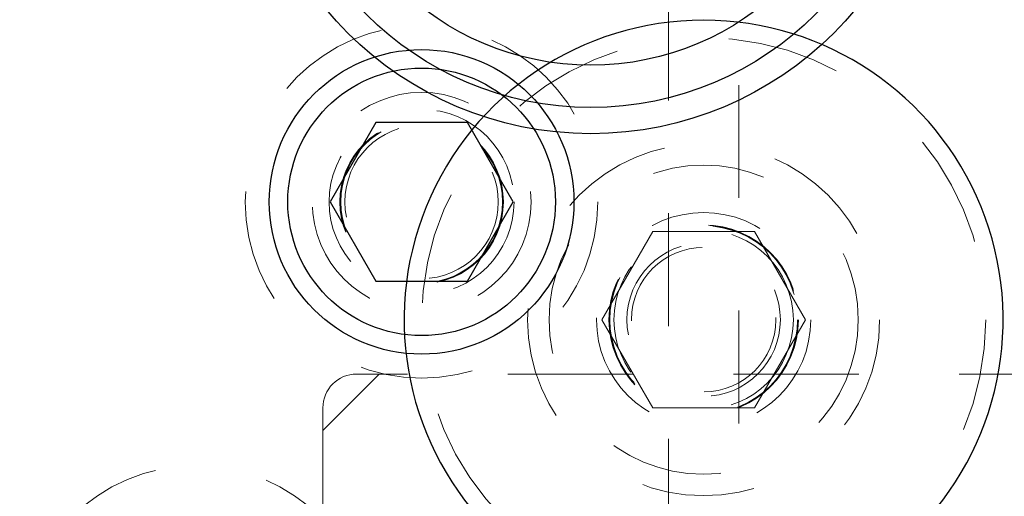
# Model space of a CAD drawing. Header units: inches. Extents: x 1880 to 2363, y -453 to -54.
# Tile 743 of 1056: x 1982.26 to 1983.133, y -66.742 to -66.319. Entities that reach past the tile are written whole.
import ezdxf

# ---------------------------------------------------------------- set-up
doc = ezdxf.new("R2010")
doc.units = ezdxf.units.IN
doc.header["$LTSCALE"] = 0.5
doc.header["$MEASUREMENT"] = 0
doc.linetypes.add('HIDDEN', pattern=[0.225, 0.15, -0.075])
for name, color, linetype in [('DIE-M-S', 8, 'Continuous'), ('DIE-M-S2', 1, 'Continuous'), ('DIE-M-S3', 8, 'Continuous'), ('DST-M-S', 53, 'Continuous'), ('PAD-M-S', 135, 'Continuous'), ('RAI-M-S', 8, 'Continuous'), ('ST1-M-S', 193, 'Continuous'), ('SVD-M-S', 8, 'Continuous'), ('SVF-M-S', 8, 'Continuous')]:
    doc.layers.add(name, color=color, linetype=linetype)

msp = doc.modelspace()

# ---------------------------------------------------------------- linework, layer by layer
at = {"layer": 'DIE-M-S', "linetype": 'HIDDEN', "lineweight": 18}
for p, q in [((1983.1926, -66.63357), (1982.55856, -66.63357)), ((1982.52856, -66.66357), (1982.52856, -66.85336))]:
    msp.add_line(p, q, dxfattribs=at)
msp.add_circle((1982.61606, -66.48097), 0.068, dxfattribs=at)
msp.add_arc((1982.55856, -66.66357), 0.03, 90, 180, dxfattribs=at)
at = {"layer": 'DIE-M-S2', "linetype": 'HIDDEN', "lineweight": 18}
for p, q in [((1982.57856, -66.63357), (1982.52856, -66.68357)), ((1983.20356, -66.63357), (1982.57856, -66.63357)), ((1982.52856, -66.68357), (1982.52856, -66.85336))]:
    msp.add_line(p, q, dxfattribs=at)
at = {"layer": 'DIE-M-S3', "linetype": 'HIDDEN', "lineweight": 18}
for p, q in [((1982.83481, -66.29107), (1982.83481, -66.87741)), ((1982.89731, -66.87741), (1982.89731, -66.29107))]:
    msp.add_line(p, q, dxfattribs=at)
at = {"layer": 'DST-M-S', "linetype": 'Continuous', "lineweight": 25}
msp.add_circle((1982.76606, -66.11607), 0.3045, dxfattribs=at)
at = {"layer": 'PAD-M-S', "linetype": 'HIDDEN', "lineweight": 18}
msp.add_circle((1982.86606, -66.58541), 0.068, dxfattribs=at)
at = {"layer": 'RAI-M-S', "linetype": 'HIDDEN', "lineweight": 18}
msp.add_circle((1982.61606, -66.48097), 0.097, dxfattribs=at)
at = {"layer": 'ST1-M-S', "linetype": 'HIDDEN', "lineweight": 18}
msp.add_circle((1982.61606, -66.48097), 0.15625, dxfattribs=at)
at = {"layer": 'ST1-M-S', "linetype": 'Continuous', "lineweight": 25}
msp.add_arc((1982.86606, -66.58541), 0.2655, 314.30507, 225.69493, dxfattribs=at)
at = {"layer": 'SVD-M-S', "linetype": 'Continuous', "lineweight": 25}
for p, q in [((1982.57546, -66.41065), (1982.53487, -66.48097)), ((1982.65665, -66.41065), (1982.57546, -66.41065)), ((1982.69725, -66.48097), (1982.65665, -66.41065)), ((1982.53487, -66.48097), (1982.57546, -66.55128)), ((1982.65665, -66.55128), (1982.69725, -66.48097)), ((1982.57546, -66.55128), (1982.65665, -66.55128))]:
    msp.add_line(p, q, dxfattribs=at)
for radius in [0.135, 0.1186]:
    msp.add_circle((1982.61606, -66.48097), radius, dxfattribs=at)
at = {"layer": 'SVD-M-S', "linetype": 'HIDDEN', "lineweight": 18}
for centre, radius in [((1982.61606, -66.48097), 0.082), ((1982.61606, -66.48097), 0.07247), ((1982.61606, -66.48097), 0.0722), ((1982.61606, -66.48097), 0.07168), ((1982.41606, -66.87107), 0.15625)]:
    msp.add_circle(centre, radius, dxfattribs=at)
at = {"layer": 'SVF-M-S', "linetype": 'HIDDEN', "lineweight": 18}
for p, q in [((1982.77585, -66.58541), (1982.82095, -66.50728)), ((1982.82095, -66.50728), (1982.91116, -66.50728)), ((1982.91116, -66.50728), (1982.95627, -66.58541)), ((1982.82095, -66.66353), (1982.77585, -66.58541)), ((1982.95627, -66.58541), (1982.91116, -66.66353)), ((1982.91116, -66.66353), (1982.82095, -66.66353))]:
    msp.add_line(p, q, dxfattribs=at)
at = {"layer": 'SVF-M-S', "linetype": 'Continuous', "lineweight": 25}
for radius in [0.28125, 0.24375]:
    msp.add_circle((1982.76606, -66.11607), radius, dxfattribs=at)
at = {"layer": 'SVF-M-S', "linetype": 'HIDDEN', "lineweight": 18}
for radius in [0.25, 0.156, 0.137, 0.095, 0.08397, 0.0837, 0.08318, 0.0795, 0.06398]:
    msp.add_circle((1982.86606, -66.58541), radius, dxfattribs=at)

doc.saveas('drawing.dxf')
